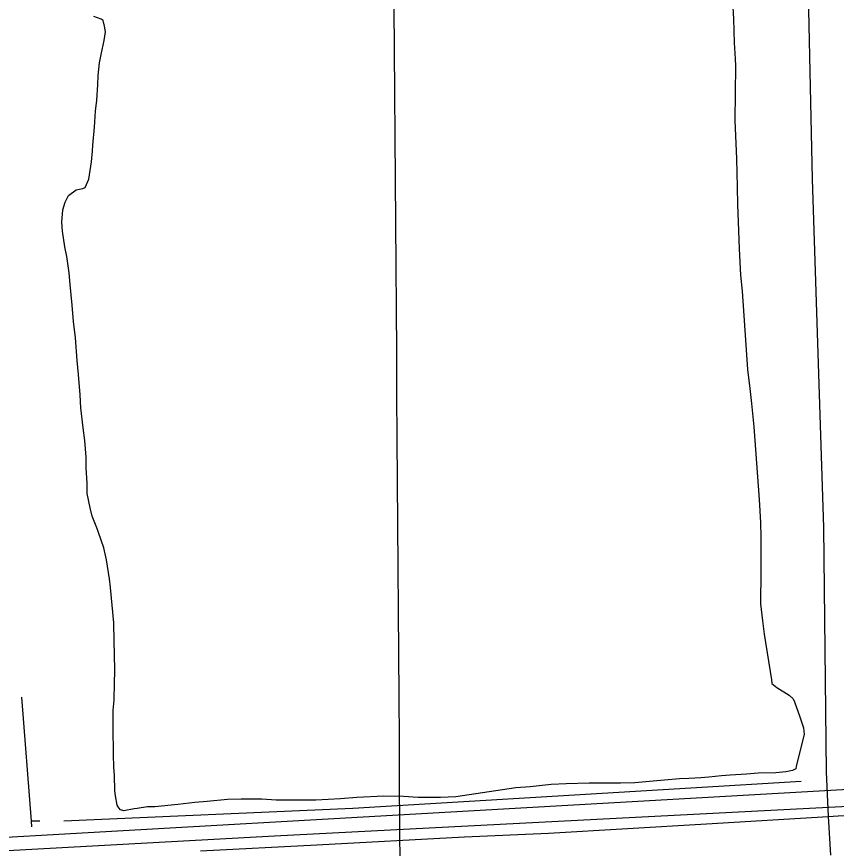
# Model space of a CAD drawing. Extents: x 3508733 to 3546731, y 546897 to 572481.
# Drawn here: x 3528208 to 3529109, y 568617 to 569531 of the extents above; entities that cross this region are included whole.
import ezdxf

# ---------------------------------------------------------------- set-up
doc = ezdxf.new("R2010")
doc.units = 0
for name, color, linetype in [('V-GRID-MAJR', 7, 'Continuous'), ('V-RAIL-TRAK', 7, 'Continuous'), ('V-ROAD-CNTR', 7, 'Continuous'), ('V-SITE-VEGE', 7, 'Continuous'), ('V-TOPO-SHOR', 7, 'Continuous')]:
    doc.layers.add(name, color=color, linetype=linetype)

msp = doc.modelspace()

# ---------------------------------------------------------------- linework, layer by layer
at = {"layer": 'V-GRID-MAJR'}
msp.add_spline([(3528739.932, 552404.225), (3528698.522, 558461.679), (3528657.089, 564522.6), (3528615.656, 570583.539), (3528615.632, 570586.9890000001)], degree=3, dxfattribs=at)
at = {"layer": 'V-RAIL-TRAK'}
msp.add_lwpolyline([(3528409.788, 568614.635), (3528537.673, 568621.3740000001), (3528699.8910000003, 568630.185), (3528792.4990000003, 568634.23), (3528966.063, 568644.255), (3529099.648, 568652.457), (3529110.648, 568653.133), (3529204.389, 568657.411), (3529224.988, 568658.351), (3529404.847, 568667.407), (3529548.171, 568675.345), (3529722.048, 568685.055)], dxfattribs=at)
at = {"layer": 'V-ROAD-CNTR'}
for points in [[(3529041.452405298, 570589.8999687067), (3529050.824, 570309.123), (3529063.56, 570024.373), (3529075.906, 569640.105), (3529082.3340000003, 569352.861), (3529094.684, 568969.854), (3529097.4080000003, 568701.519), (3529099.648, 568652.457)], [(3533541.749878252, 568893.8081859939), (3532987.458986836, 568867.574238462), (3532204.9845517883, 568827.3963188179), (3531013.436934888, 568763.6584462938), (3530019.8539220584, 568712.4635486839), (3529348.346265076, 568675.2976230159), (3528491.317979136, 568630.8307119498), (3527523.98291381, 568577.794818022), (3526567.456826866, 568528.0099175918), (3525471.031019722, 568469.9360337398), (3524754.486452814, 568430.6241123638), (3524144.715672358, 568396.6161803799), (3523696.5755686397, 568373.6212263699)], [(3529659.40864295, 568707.894557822), (3529141.011679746, 568683.0706074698), (3528588.631784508, 568651.5996704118), (3528099.668762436, 568623.822725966), (3526750.997459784, 568551.9808696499), (3525561.13683951, 568488.537996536), (3525167.000627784, 568468.1150373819)], [(3529099.648, 568652.457), (3529102.278200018, 568609.9187082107)]]:
    msp.add_lwpolyline(points, dxfattribs=at)
at = {"layer": 'V-SITE-VEGE'}
for p, q in [((3528994.703, 569548.0470000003), (3528995.645, 569529.0990000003)), ((3528300.541, 569528.608), (3528292.613, 569531.34)), ((3528302.798, 569527.0680000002), (3528300.541, 569528.608)), ((3528304.25, 569520.9930000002), (3528302.798, 569527.0680000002)), ((3528995.645, 569529.0990000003), (3528996.511, 569502.574)), ((3528305.321, 569514.5420000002), (3528304.25, 569520.9930000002)), ((3528304.088, 569505.0840000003), (3528305.321, 569514.5420000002)), ((3528300.523, 569489.5890000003), (3528304.088, 569505.0840000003)), ((3528996.511, 569502.574), (3528997.469, 569485.1390000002)), ((3528298.913, 569480.517), (3528300.523, 569489.5890000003)), ((3528997.469, 569485.1390000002), (3528997.7660000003, 569477.18)), ((3528297.254, 569466.5160000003), (3528298.913, 569480.517)), ((3528997.7660000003, 569477.18), (3528997.1580000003, 569417.338)), ((3528297.1520000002, 569456.291), (3528297.254, 569466.5160000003)), ((3528295.845, 569439.636), (3528297.1520000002, 569456.291)), ((3528294.586, 569427.5270000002), (3528295.845, 569439.636)), ((3528293.269, 569409.7380000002), (3528294.586, 569427.5270000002)), ((3528997.1580000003, 569417.338), (3528999.001, 569375.2720000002)), ((3528291.5530000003, 569390.056), (3528293.269, 569409.7380000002)), ((3528291.108, 569383.6220000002), (3528291.5530000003, 569390.056)), ((3528289.853, 569371.8930000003), (3528291.108, 569383.6220000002)), ((3528287.004, 569352.603), (3528289.853, 569371.8930000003)), ((3528999.001, 569375.2720000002), (3528999.821, 569344.202)), ((3528283.125, 569343.5500000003), (3528287.004, 569352.603)), ((3528999.821, 569344.202), (3528999.9990000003, 569324.5020000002)), ((3528264.8510000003, 569334.6460000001), (3528273.252, 569341.001)), ((3528273.252, 569341.001), (3528280.461, 569342.4400000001)), ((3528280.461, 569342.4400000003), (3528283.125, 569343.5500000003)), ((3528258.633, 569319.177), (3528260.99, 569327.488)), ((3528260.99, 569327.488), (3528264.8510000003, 569334.6460000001)), ((3528257.355, 569305.554), (3528258.633, 569319.177)), ((3528999.9990000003, 569324.5020000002), (3529000.947, 569305.9310000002)), ((3528258.014, 569295.699), (3528257.355, 569305.554)), ((3529000.947, 569305.9310000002), (3529001.7830000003, 569276.3760000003)), ((3528260.867, 569278.246), (3528258.014, 569295.699)), ((3528263.0300000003, 569267.617), (3528260.867, 569278.246)), ((3529001.7830000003, 569276.3760000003), (3529003.376, 569247.1920000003)), ((3528265.502, 569249.789), (3528263.0300000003, 569267.617)), ((3528266.505, 569236.8990000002), (3528265.502, 569249.789)), ((3529003.376, 569247.1920000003), (3529005.094, 569229.7490000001)), ((3528268.9280000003, 569214.1460000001), (3528266.505, 569236.8990000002)), ((3529005.094, 569229.7490000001), (3529011.035, 569143.7000000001)), ((3528270.259, 569196.328), (3528268.9280000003, 569214.1460000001)), ((3528272.35, 569178.502), (3528270.259, 569196.328)), ((3528274.3680000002, 569153.482), (3528272.35, 569178.502)), ((3528275.728, 569137.9370000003), (3528274.3680000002, 569153.482)), ((3529011.035, 569143.7000000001), (3529013.475, 569122.8420000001)), ((3528277.397, 569115.9500000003), (3528275.728, 569137.9370000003)), ((3528278.386, 569101.5440000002), (3528277.397, 569115.9500000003)), ((3529013.475, 569122.8420000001), (3529015.578, 569106.155)), ((3528280.813, 569079.5510000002), (3528278.386, 569101.5440000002)), ((3529015.578, 569106.155), (3529017.972, 569080.7490000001)), ((3528282.5640000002, 569065.5160000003), (3528280.813, 569079.5510000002)), ((3529017.972, 569080.7490000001), (3529023.975, 569000.7620000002)), ((3528284.272, 569047.318), (3528282.5640000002, 569065.5160000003)), ((3528284.151, 569035.5740000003), (3528284.272, 569047.318)), ((3528285.1180000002, 569018.897), (3528284.151, 569035.5740000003)), ((3528285.382, 569007.529), (3528285.1180000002, 569018.897)), ((3528288.628, 568991.589), (3528285.382, 569007.529)), ((3529023.975, 569000.7620000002), (3529025.23, 568975.3690000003)), ((3528290.807, 568982.476), (3528288.628, 568991.589)), ((3528295.978, 568969.5430000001), (3528290.807, 568982.476)), ((3528297.821, 568964.601), (3528295.978, 568969.5430000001)), ((3529025.23, 568975.3690000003), (3529025.826, 568959.454)), ((3528303.7090000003, 568947.4940000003), (3528297.821, 568964.601)), ((3529025.826, 568959.454), (3529025.591, 568936.351)), ((3528306.607, 568934.5850000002), (3528303.7090000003, 568947.4940000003)), ((3528309.804, 568913.7180000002), (3528306.607, 568934.5850000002)), ((3529025.591, 568936.351), (3529025.818, 568921.574)), ((3529025.818, 568921.574), (3529025.455, 568885.97)), ((3528310.845, 568904.2380000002), (3528309.804, 568913.7180000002)), ((3528314.613, 568865.183), (3528310.845, 568904.2380000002)), ((3529025.455, 568885.97), (3529027.538, 568867.3860000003)), ((3528314.781, 568844.3460000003), (3528314.613, 568865.183)), ((3529027.538, 568867.3860000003), (3529029.285, 568852.9750000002)), ((3529029.285, 568852.9750000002), (3529037.483, 568802.5120000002)), ((3528315.406, 568831.462), (3528314.781, 568844.3460000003)), ((3528315.588, 568812.1420000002), (3528315.406, 568831.462)), ((3528315.457, 568799.2620000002), (3528315.588, 568812.1420000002)), ((3528314.8850000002, 568780.3300000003), (3528315.457, 568799.2620000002)), ((3529037.483, 568802.5120000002), (3529037.823, 568798.719)), ((3529037.823, 568798.719), (3529043.4590000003, 568794.117)), ((3529043.4590000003, 568794.1170000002), (3529057.011, 568785.6450000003)), ((3528314.017, 568769.355), (3528314.8850000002, 568780.3300000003)), ((3529057.011, 568785.6450000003), (3529061.1380000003, 568781.8150000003)), ((3529061.1380000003, 568781.8150000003), (3529062.6180000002, 568778.3910000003)), ((3529062.6180000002, 568778.3910000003), (3529068.5130000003, 568762.041)), ((3528313.773, 568745.491), (3528314.017, 568769.355)), ((3529068.5130000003, 568762.041), (3529072.555, 568749.8780000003)), ((3528314.328, 568725.7880000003), (3528313.773, 568745.491)), ((3529073.239, 568742.6750000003), (3529064.552, 568707.915)), ((3529072.555, 568749.8780000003), (3529073.239, 568742.6750000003)), ((3528314.279, 568720.8620000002), (3528314.328, 568725.7880000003)), ((3528314.511, 568706.4670000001), (3528314.279, 568720.8620000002)), ((3528315.18, 568697.7460000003), (3528314.511, 568706.4670000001)), ((3529064.142, 568704.8880000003), (3529060.714, 568703.0280000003)), ((3529064.552, 568707.915), (3529064.142, 568704.8880000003)), ((3528315.764, 568680.6950000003), (3528315.18, 568697.7460000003)), ((3528968.591, 568695.6350000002), (3528959.8680000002, 568694.965)), ((3528982.619, 568697.005), (3528968.591, 568695.6350000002)), ((3528992.1, 568698.045), (3528982.619, 568697.005)), ((3529009.913, 568699.002), (3528992.1, 568698.045)), ((3529022.8030000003, 568700.0050000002), (3529009.913, 568699.002)), ((3529042.126, 568700.567), (3529022.8030000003, 568700.005)), ((3529053.1240000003, 568701.591), (3529042.126, 568700.567)), ((3529060.714, 568703.0280000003), (3529053.1240000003, 568701.5910000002)), ((3528795.395, 568687.549), (3528772.2630000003, 568685.1350000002)), ((3528811.693, 568688.52), (3528795.395, 568687.549)), ((3528837.078, 568689.02), (3528811.693, 568688.52)), ((3528846.169, 568688.926), (3528837.078, 568689.02)), ((3528871.5500000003, 568689.049), (3528846.169, 568688.926)), ((3528887.082, 568689.2680000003), (3528871.5500000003, 568689.0490000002)), ((3528907.558, 568691.3320000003), (3528887.082, 568689.2680000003)), ((3528936.369, 568693.6890000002), (3528907.558, 568691.3320000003)), ((3528946.605, 568694.3430000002), (3528936.369, 568693.6890000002)), ((3528959.8680000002, 568694.965), (3528946.605, 568694.343)), ((3528316.4620000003, 568675.005), (3528315.764, 568680.6950000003)), ((3528756.34, 568683.781), (3528690.333, 568674.227)), ((3528772.2630000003, 568685.1350000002), (3528756.34, 568683.7810000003)), ((3528318.252, 568664.759), (3528316.4620000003, 568675.005)), ((3528417.167, 568669.056), (3528403.5130000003, 568667.68)), ((3528439.535, 568671.1), (3528417.167, 568669.056)), ((3528454.688, 568671.3250000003), (3528439.535, 568671.1000000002)), ((3528477.419, 568671.4730000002), (3528454.688, 568671.3250000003)), ((3528492.941, 568670.5550000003), (3528477.419, 568671.4730000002)), ((3528518.3170000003, 568670.2970000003), (3528492.941, 568670.5550000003)), ((3528536.502, 568670.4920000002), (3528518.3170000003, 568670.2970000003)), ((3528563.787, 568671.7290000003), (3528536.502, 568670.4920000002)), ((3528581.609, 568673.4410000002), (3528563.787, 568671.7290000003)), ((3528611.167, 568674.6530000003), (3528581.609, 568673.4410000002)), ((3528633.134, 568674.4320000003), (3528611.167, 568674.6530000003)), ((3528649.035, 568673.5080000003), (3528633.134, 568674.4320000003)), ((3528673.654, 568673.261), (3528649.035, 568673.508)), ((3528690.333, 568674.227), (3528673.654, 568673.261)), ((3528320.12, 568662.0910000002), (3528318.252, 568664.759)), ((3528321.99, 568659.7970000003), (3528320.12, 568662.0910000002)), ((3528325.3880000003, 568658.628), (3528321.99, 568659.797)), ((3528336.774, 568660.7840000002), (3528325.3880000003, 568658.6280000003)), ((3528340.186, 568661.1280000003), (3528336.774, 568660.7840000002)), ((3528351.569, 568662.9060000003), (3528340.186, 568661.1280000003)), ((3528359.526, 568663.2030000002), (3528351.569, 568662.9060000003)), ((3528384.927, 568665.5970000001), (3528359.526, 568663.2030000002)), ((3528403.5130000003, 568667.68), (3528384.927, 568665.5970000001))]:
    msp.add_line(p, q, dxfattribs=at)
at = {"layer": 'V-TOPO-SHOR'}
for p, q in [((3529069.901, 568690.7930000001), (3528948.934, 568683.712)), ((3528233.23, 568647.4720000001), (3528223.913, 568647.47))]:
    msp.add_line(p, q, dxfattribs=at)
for points in [[(3528224.386, 568641.209), (3528223.913, 568647.47), (3528213.61, 568783.609)], [(3528948.934, 568683.712), (3528577.208, 568661.237), (3528259.686, 568647.37)]]:
    msp.add_lwpolyline(points, dxfattribs=at)

doc.saveas('drawing.dxf')
